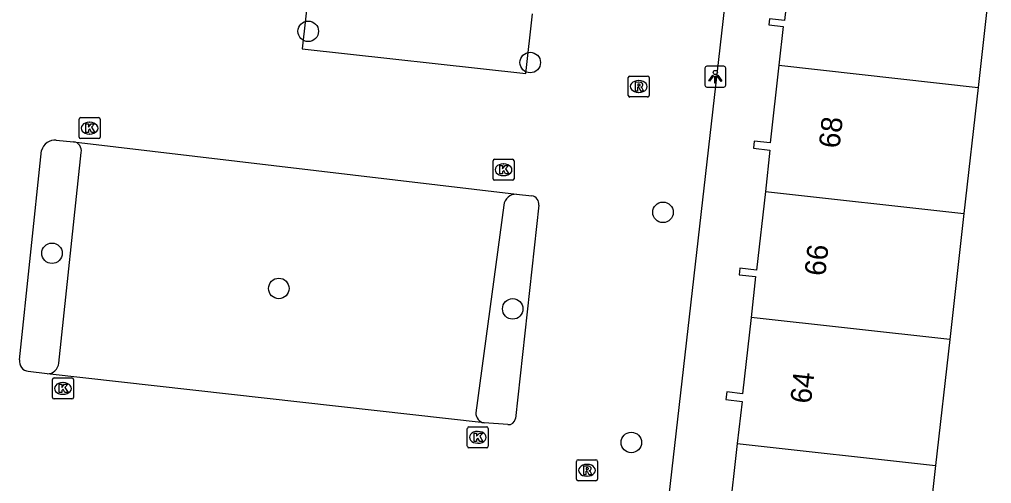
# Model space of a CAD drawing. Extents: x 162082 to 163393, y 388091 to 388632.
# Drawn here: x 163076.65 to 163123.03, y 388433.73 to 388455.87 of the extents above; entities that cross this region are included whole.
import ezdxf

# ---------------------------------------------------------------- set-up
doc = ezdxf.new("R2010")
doc.units = 0
for name, color, linetype in [('IMGEO_Boom', 7, 'Continuous'), ('IMGEO_Kolk', 7, 'Continuous'), ('IMGEO_Lichtpunt', 7, 'Continuous'), ('IMGEO_Pand', 7, 'Continuous'), ('IMGEO_Pand_nummerreeks', 7, 'Continuous'), ('IMGEO_Parkeervlak_open', 7, 'Continuous'), ('IMGEO_Rijbaan_lokaal_open', 7, 'Continuous'), ('IMGEO_Rioolput', 7, 'Continuous')]:
    doc.layers.add(name, color=color, linetype=linetype)

msp = doc.modelspace()

# ---------------------------------------------------------------- linework, layer by layer
at = {"layer": 'IMGEO_Boom'}
for centre in [(163090.424, 388455.301), (163101.016, 388453.809), (163107.35, 388446.667), (163078.199, 388444.713), (163089.021, 388443.035), (163100.181, 388442.059), (163105.839, 388435.687)]:
    msp.add_circle(centre, 0.489, dxfattribs=at)
at = {"layer": 'IMGEO_Kolk'}
for p, q in [((163079.494, 388450.255), (163079.494, 388451.107)), ((163079.569, 388451.181), (163080.421, 388451.181)), ((163079.982, 388450.961), (163080.007, 388450.961)), ((163080.495, 388451.107), (163080.495, 388450.255)), ((163080.421, 388450.181), (163079.569, 388450.181)), ((163080.005, 388450.401), (163079.98, 388450.401)), ((163099.244, 388448.268), (163099.244, 388449.12)), ((163099.319, 388449.194), (163100.171, 388449.194)), ((163100.245, 388449.12), (163100.245, 388448.268)), ((163099.732, 388448.974), (163099.757, 388448.974)), ((163100.171, 388448.194), (163099.319, 388448.194)), ((163099.755, 388448.414), (163099.73, 388448.414)), ((163078.222, 388437.837), (163078.222, 388438.689)), ((163078.297, 388438.763), (163079.149, 388438.763)), ((163078.71, 388438.543), (163078.735, 388438.543)), ((163079.223, 388438.689), (163079.223, 388437.837)), ((163078.733, 388437.983), (163078.708, 388437.983)), ((163079.149, 388437.763), (163078.297, 388437.763)), ((163098.015, 388435.506), (163098.015, 388436.358)), ((163098.09, 388436.432), (163098.942, 388436.432)), ((163098.503, 388436.212), (163098.528, 388436.212)), ((163099.016, 388436.358), (163099.016, 388435.506)), ((163098.526, 388435.652), (163098.501, 388435.652)), ((163098.942, 388435.432), (163098.09, 388435.432))]:
    msp.add_line(p, q, dxfattribs=at)
for points in [[(163079.494, 388450.255), (163079.494, 388451.107)], [(163079.569, 388451.181), (163080.421, 388451.181)], [(163080.495, 388451.107), (163080.495, 388450.255)], [(163079.815, 388450.881), (163079.938, 388450.881), (163079.938, 388450.73), (163080.068, 388450.881), (163080.232, 388450.881), (163080.086, 388450.73), (163080.239, 388450.481), (163080.087, 388450.481), (163080.002, 388450.645), (163079.938, 388450.578), (163079.938, 388450.481), (163079.815, 388450.481), (163079.815, 388450.881)], [(163080.421, 388450.181), (163079.569, 388450.181)], [(163099.244, 388448.268), (163099.244, 388449.12)], [(163099.319, 388449.194), (163100.171, 388449.194)], [(163100.245, 388449.12), (163100.245, 388448.268)], [(163099.565, 388448.894), (163099.688, 388448.894), (163099.688, 388448.743), (163099.818, 388448.894), (163099.982, 388448.894), (163099.836, 388448.743), (163099.989, 388448.494), (163099.837, 388448.494), (163099.752, 388448.658), (163099.688, 388448.591), (163099.688, 388448.494), (163099.565, 388448.494), (163099.565, 388448.894)], [(163100.171, 388448.194), (163099.319, 388448.194)], [(163078.222, 388437.837), (163078.222, 388438.689)], [(163078.297, 388438.763), (163079.149, 388438.763)], [(163078.543, 388438.463), (163078.666, 388438.463), (163078.666, 388438.312), (163078.796, 388438.463), (163078.96, 388438.463), (163078.814, 388438.312), (163078.967, 388438.063), (163078.815, 388438.063), (163078.73, 388438.227), (163078.666, 388438.16), (163078.666, 388438.063), (163078.543, 388438.063), (163078.543, 388438.463)], [(163079.223, 388438.689), (163079.223, 388437.837)], [(163079.149, 388437.763), (163078.297, 388437.763)], [(163098.015, 388435.506), (163098.015, 388436.358)], [(163098.09, 388436.432), (163098.942, 388436.432)], [(163098.336, 388436.132), (163098.459, 388436.132), (163098.459, 388435.981), (163098.589, 388436.132), (163098.753, 388436.132), (163098.607, 388435.981), (163098.76, 388435.732), (163098.608, 388435.732), (163098.523, 388435.896), (163098.459, 388435.829), (163098.459, 388435.732), (163098.336, 388435.732), (163098.336, 388436.132)], [(163099.016, 388436.358), (163099.016, 388435.506)], [(163098.942, 388435.432), (163098.09, 388435.432)]]:
    msp.add_lwpolyline(points, dxfattribs=at)
for centre, start, end in [((163079.571, 388451.105), 91.552, 178.448), ((163079.571, 388451.105), 91.552, 178.448), ((163080.419, 388451.105), 1.552, 88.448), ((163080.419, 388451.105), 1.552, 88.448), ((163079.571, 388450.257), 181.552, 268.448), ((163079.571, 388450.257), 181.552, 268.448), ((163080.419, 388450.257), 271.552, 358.448), ((163080.419, 388450.257), 271.552, 358.448), ((163099.321, 388449.118), 91.552, 178.448), ((163099.321, 388449.118), 91.552, 178.448), ((163100.169, 388449.118), 1.552, 88.448), ((163100.169, 388449.118), 1.552, 88.448), ((163099.321, 388448.27), 181.552, 268.448), ((163099.321, 388448.27), 181.552, 268.448), ((163100.169, 388448.27), 271.552, 358.448), ((163100.169, 388448.27), 271.552, 358.448), ((163078.299, 388438.687), 91.552, 178.448), ((163078.299, 388438.687), 91.552, 178.448), ((163079.147, 388438.687), 1.552, 88.448), ((163079.147, 388438.687), 1.552, 88.448), ((163078.299, 388437.839), 181.552, 268.448), ((163078.299, 388437.839), 181.552, 268.448), ((163079.147, 388437.839), 271.552, 358.448), ((163079.147, 388437.839), 271.552, 358.448), ((163098.092, 388436.356), 91.552, 178.448), ((163098.092, 388436.356), 91.552, 178.448), ((163098.94, 388436.356), 1.552, 88.448), ((163098.94, 388436.356), 1.552, 88.448), ((163098.092, 388435.508), 181.552, 268.448), ((163098.092, 388435.508), 181.552, 268.448), ((163098.94, 388435.508), 271.552, 358.448), ((163098.94, 388435.508), 271.552, 358.448)]:
    msp.add_arc(centre, 0.0765, start, end, dxfattribs=at)
for centre, major_axis, ratio, start_param, end_param in [((163079.981, 388450.681), (-0.387, 0.002), 0.722429, 4.712389, 7.853982), ((163080.006, 388450.681), (-0.39, 0.002), 0.717154, 1.570796, 4.712389), ((163099.731, 388448.694), (-0.387, 0.002), 0.722429, 4.712389, 7.853982), ((163099.756, 388448.694), (-0.39, 0.002), 0.717154, 1.570796, 4.712389), ((163078.709, 388438.263), (-0.387, 0.002), 0.722429, 4.712389, 7.853982), ((163078.734, 388438.263), (-0.39, 0.002), 0.717154, 1.570796, 4.712389), ((163098.502, 388435.932), (-0.387, 0.002), 0.722429, 4.712389, 7.853982), ((163098.527, 388435.932), (-0.39, 0.002), 0.717154, 1.570796, 4.712389)]:
    msp.add_ellipse(centre, major_axis=major_axis, ratio=ratio, start_param=start_param, end_param=end_param, dxfattribs=at)
at = {"layer": 'IMGEO_Lichtpunt'}
for p, q in [((163109.348, 388453.54), (163109.348, 388452.733)), ((163109.348, 388453.54), (163109.348, 388452.733)), ((163110.25, 388453.635), (163109.442, 388453.635)), ((163110.25, 388453.635), (163109.442, 388453.635)), ((163110.344, 388452.733), (163110.344, 388453.54)), ((163110.344, 388452.733), (163110.344, 388453.54)), ((163109.442, 388452.639), (163110.25, 388452.639)), ((163109.442, 388452.639), (163110.25, 388452.639))]:
    msp.add_line(p, q, dxfattribs=at)
for points in [[(163109.722, 388453.204), (163109.761, 388453.176), (163109.573, 388452.914), (163109.535, 388452.941), (163109.722, 388453.204)], [(163109.824, 388453.156), (163109.871, 388453.156), (163109.871, 388452.834), (163109.824, 388452.834), (163109.824, 388453.156)], [(163109.934, 388453.176), (163109.972, 388453.203), (163110.159, 388452.941), (163110.12, 388452.913), (163109.934, 388453.176)]]:
    msp.add_lwpolyline(points, dxfattribs=at)
msp.add_circle((163109.847, 388453.338), 0.0994, dxfattribs=at)
for centre, start, end in [((163109.442, 388453.54), 90, 180), ((163109.442, 388453.54), 90, 180), ((163110.25, 388453.54), 0, 90), ((163110.25, 388453.54), 0, 90), ((163109.442, 388452.733), 180, 270), ((163109.442, 388452.733), 180, 270), ((163110.25, 388452.733), 270, 0), ((163110.25, 388452.733), 270, 360)]:
    msp.add_arc(centre, 0.0946, start, end, dxfattribs=at)
at = {"layer": 'IMGEO_Pand'}
for points in [[(163115.626, 388459.777), (163113.621, 388460.002), (163113.151, 388455.822), (163112.429, 388455.903), (163112.396, 388455.611), (163113.085, 388455.534), (163112.877, 388453.68)], [(163123.027, 388458.364), (163122.382, 388452.618)], [(163112.877, 388453.68), (163112.462, 388449.98), (163111.705, 388450.065), (163111.667, 388449.722), (163112.455, 388449.633), (163112.234, 388447.666)], [(163112.877, 388453.68), (163122.382, 388452.618)], [(163122.382, 388452.618), (163121.707, 388446.607)], [(163112.234, 388447.666), (163111.812, 388443.907), (163111.015, 388443.996), (163110.981, 388443.691), (163111.772, 388443.602), (163111.554, 388441.656)], [(163112.234, 388447.666), (163121.707, 388446.607)], [(163121.707, 388446.607), (163121.032, 388440.597)], [(163111.554, 388441.656), (163111.145, 388438.015), (163110.392, 388438.1), (163110.351, 388437.735), (163111.122, 388437.649), (163110.897, 388435.644)], [(163121.032, 388440.597), (163111.554, 388441.656)], [(163121.032, 388440.597), (163120.358, 388434.587)], [(163110.897, 388435.644), (163110.496, 388432.072), (163109.719, 388432.159), (163109.678, 388431.791), (163110.443, 388431.706), (163110.21, 388429.635)], [(163110.897, 388435.644), (163120.358, 388434.587)], [(163120.358, 388434.587), (163119.683, 388428.576)]]:
    msp.add_lwpolyline(points, dxfattribs=at)
at = {"layer": 'IMGEO_Parkeervlak_open'}
for points in [[(163078.523, 388439.474), (163079.593, 388449.525)], [(163099.756, 388447.002), (163098.42, 388437.101)]]:
    msp.add_lwpolyline(points, dxfattribs=at)
for centre, radius, start, end in [((163079.165, 388449.604), 0.435, 349.5473, 81.4429), ((163100.341, 388446.937), 0.588, 87.4536, 173.6717), ((163077.95, 388439.533), 0.576, 271.1964, 354.129), ((163098.886, 388437.083), 0.466, 177.8077, 260.7581)]:
    msp.add_arc(centre, radius, start, end, dxfattribs=at)
at = {"layer": 'IMGEO_Rijbaan_lokaal_open'}
for points in [[(163107.001, 388427.594), (163110.506, 388458.291)], [(163090.452, 388457.312), (163090.138, 388454.471), (163100.803, 388453.293), (163101.117, 388456.135)], [(163078.405, 388450.109), (163079.23, 388450.034)], [(163079.23, 388450.034), (163100.367, 388447.525)], [(163076.653, 388439.624), (163077.704, 388449.608)], [(163100.367, 388447.525), (163101.098, 388447.455)], [(163101.431, 388447.014), (163100.309, 388436.825)], [(163077.962, 388438.957), (163077.069, 388439.08)], [(163098.811, 388436.623), (163077.962, 388438.957)], [(163099.947, 388436.539), (163098.811, 388436.623)]]:
    msp.add_lwpolyline(points, dxfattribs=at)
for centre, radius, start, end in [((163078.343, 388449.455), 0.657, 84.5777, 166.5286), ((163101.027, 388447.055), 0.406, 354.1776, 79.9355), ((163077.108, 388439.541), 0.462, 169.6043, 265.2064), ((163099.985, 388436.863), 0.327, 263.3627, 353.2587)]:
    msp.add_arc(centre, radius, start, end, dxfattribs=at)
at = {"layer": 'IMGEO_Rioolput'}
for p, q in [((163105.692, 388452.241), (163105.692, 388453.093)), ((163105.767, 388453.167), (163106.619, 388453.167)), ((163106.18, 388452.947), (163106.205, 388452.947)), ((163106.693, 388453.093), (163106.693, 388452.241)), ((163106.203, 388452.387), (163106.178, 388452.387)), ((163106.619, 388452.167), (163105.767, 388452.167)), ((163103.224, 388433.933), (163103.224, 388434.785)), ((163103.299, 388434.859), (163104.151, 388434.859)), ((163104.225, 388434.785), (163104.225, 388433.933)), ((163103.712, 388434.639), (163103.737, 388434.639)), ((163104.151, 388433.859), (163103.299, 388433.859)), ((163103.735, 388434.079), (163103.71, 388434.079))]:
    msp.add_line(p, q, dxfattribs=at)
for points in [[(163105.692, 388452.241), (163105.692, 388453.093)], [(163105.767, 388453.167), (163106.619, 388453.167)], [(163106.281, 388452.865), (163106.029, 388452.867), (163106.029, 388452.467)], [(163106.207, 388452.786), (163106.153, 388452.786), (163106.153, 388452.705)], [(163106.693, 388453.093), (163106.693, 388452.241)], [(163106.029, 388452.467), (163106.153, 388452.467), (163106.153, 388452.629), (163106.164, 388452.629)], [(163106.153, 388452.705), (163106.205, 388452.705)], [(163106.211, 388452.6), (163106.282, 388452.467), (163106.422, 388452.467), (163106.357, 388452.593)], [(163106.619, 388452.167), (163105.767, 388452.167)], [(163103.224, 388433.933), (163103.224, 388434.785)], [(163103.299, 388434.859), (163104.151, 388434.859)], [(163104.225, 388434.785), (163104.225, 388433.933)], [(163103.813, 388434.557), (163103.561, 388434.559), (163103.561, 388434.159)], [(163103.561, 388434.159), (163103.685, 388434.159), (163103.685, 388434.321), (163103.696, 388434.321)], [(163103.739, 388434.478), (163103.685, 388434.478), (163103.685, 388434.397)], [(163103.685, 388434.397), (163103.737, 388434.397)], [(163103.743, 388434.292), (163103.814, 388434.159), (163103.954, 388434.159), (163103.889, 388434.285)], [(163104.151, 388433.859), (163103.299, 388433.859)]]:
    msp.add_lwpolyline(points, dxfattribs=at)
for centre, radius, start, end in [((163105.769, 388453.091), 0.0765, 91.552, 178.448), ((163105.769, 388453.091), 0.0765, 91.552, 178.448), ((163106.213, 388452.69), 0.0964, 77.0061, 93.1865), ((163106.227, 388452.747), 0.0378, 276.6634, 79.6772), ((163106.28, 388452.755), 0.109, 350.3612, 89.416), ((163106.617, 388453.091), 0.0765, 1.552, 88.448), ((163106.617, 388453.091), 0.0765, 1.552, 88.448), ((163106.163, 388452.576), 0.0533, 26.0293, 88.6989), ((163106.189, 388452.894), 0.19, 274.7715, 282.9687), ((163106.278, 388452.755), 0.112, 277.5842, 350.9817), ((163106.262, 388452.54), 0.108, 29.5134, 73.7905), ((163105.769, 388452.243), 0.0765, 181.552, 268.448), ((163105.769, 388452.243), 0.0765, 181.552, 268.448), ((163106.617, 388452.243), 0.0765, 271.552, 358.448), ((163106.617, 388452.243), 0.0765, 271.552, 358.448), ((163103.301, 388434.783), 0.0765, 91.552, 178.448), ((163103.301, 388434.783), 0.0765, 91.552, 178.448), ((163104.149, 388434.783), 0.0765, 1.552, 88.448), ((163104.149, 388434.783), 0.0765, 1.552, 88.448), ((163103.695, 388434.268), 0.0533, 26.0293, 88.6989), ((163103.721, 388434.586), 0.19, 274.7715, 282.9687), ((163103.745, 388434.382), 0.0964, 77.0061, 93.1865), ((163103.759, 388434.439), 0.0378, 276.6634, 79.6772), ((163103.812, 388434.447), 0.109, 350.3612, 89.416), ((163103.81, 388434.447), 0.112, 277.5842, 350.9817), ((163103.794, 388434.232), 0.108, 29.5134, 73.7905), ((163103.301, 388433.935), 0.0765, 181.552, 268.448), ((163103.301, 388433.935), 0.0765, 181.552, 268.448), ((163104.149, 388433.935), 0.0765, 271.552, 358.448), ((163104.149, 388433.935), 0.0765, 271.552, 358.448)]:
    msp.add_arc(centre, radius, start, end, dxfattribs=at)
for centre, major_axis, ratio, start_param, end_param in [((163106.179, 388452.667), (-0.387, 0.002), 0.722429, 4.712389, 7.853982), ((163106.204, 388452.667), (-0.39, 0.002), 0.717154, 1.570796, 4.712389), ((163103.711, 388434.359), (-0.387, 0.002), 0.722429, 4.712389, 7.853982), ((163103.736, 388434.359), (-0.39, 0.002), 0.717154, 1.570796, 4.712389)]:
    msp.add_ellipse(centre, major_axis=major_axis, ratio=ratio, start_param=start_param, end_param=end_param, dxfattribs=at)

# ---------------------------------------------------------------- texts
at = {"layer": 'IMGEO_Pand_nummerreeks'}
for s, p in [('68', (163115.769, 388449.688)), ('66', (163115.089, 388443.597)), ('64', (163114.409, 388437.509))]:
    msp.add_text(s, height=1, rotation=83.6269, dxfattribs=at).set_placement(p)

doc.saveas('drawing.dxf')
